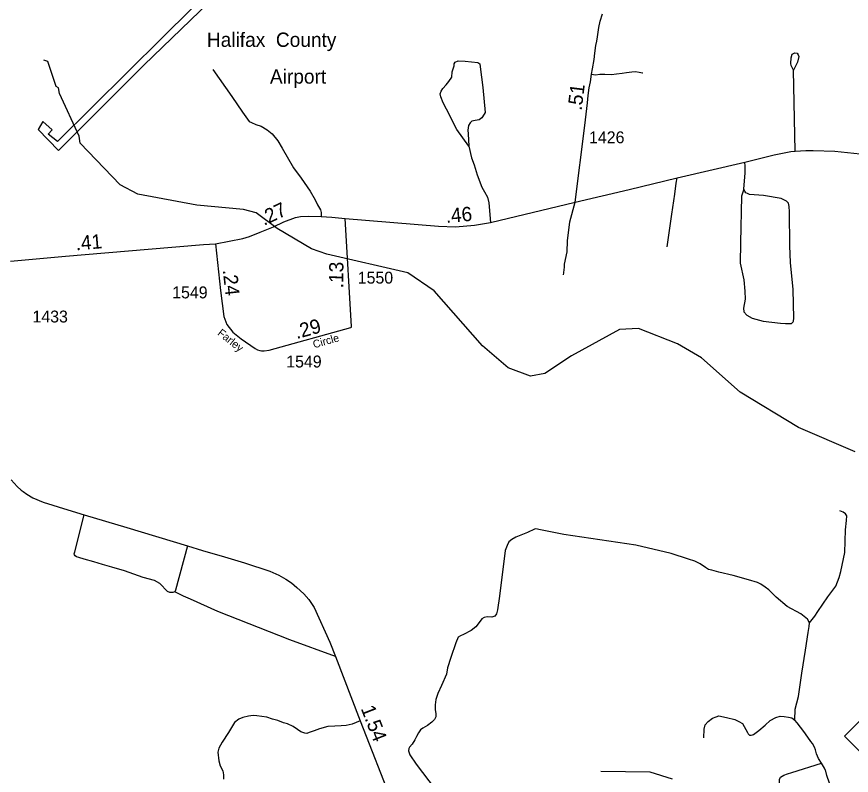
# Model space of a CAD drawing. Extents: x 2290615 to 2522933, y 819489 to 1012715.
# Drawn here: x 2377103 to 2385868, y 973391 to 981353 of the extents above; entities that cross this region are included whole.
import ezdxf

# ---------------------------------------------------------------- set-up
doc = ezdxf.new("R2010")
doc.units = 0
for name, color, linetype in [('Exist Aviation Commercial or Municipal Label', 7, 'Continuous'), ('Exist Aviation Commercial or Municipal Perimeter Paved', 7, 'Continuous'), ('Exist Hydrographic Misc Water Feature', 7, 'Continuous'), ('Exist Road Non-System Type 51', 7, 'Continuous'), ('Exist Road Primary NC Shield CELL', 7, 'Continuous'), ('Exist Road Secondary Mileage Hundredths English Label', 7, 'Continuous'), ('Exist Road Secondary Mileage Tenths English Label', 7, 'Continuous'), ('Exist Road Secondary Type 51 Attributed', 7, 'Continuous'), ('Exist Road Secondary Type 51 Label', 7, 'Continuous'), ('Exist Road Secondary Type 51 Number Label', 7, 'Continuous')]:
    doc.layers.add(name, color=color, linetype=linetype)

msp = doc.modelspace()

# ---------------------------------------------------------------- linework, layer by layer
at = {"layer": 'Exist Aviation Commercial or Municipal Perimeter Paved'}
msp.add_lwpolyline([(2379534.5, 982028.2), (2378635.3, 981133.1), (2377530.5, 980044.4), (2377433.8, 980121), (2377474.1, 980165.4), (2377377.3, 980254.1), (2377328.9, 980169.4), (2377542.6, 979947.7), (2378437.7, 980842.8), (2379711.9, 982076.6)], dxfattribs=at)
at = {"layer": 'Exist Hydrographic Misc Water Feature'}
for points in [[(2385909.8, 976785), (2385314.7, 977042.8), (2384701.8, 977411.5), (2384296.6, 977772.4), (2384044.6, 977919.6), (2383634.7, 978080.1), (2383434.8, 978068.5), (2382930.8, 977795), (2382649.6, 977609.5), (2382499.7, 977580.4), (2382265.8, 977669.2), (2381995.7, 977897.7), (2381488.6, 978474.3), (2381210.6, 978663.2), (2380358.6, 978861.2), (2380198.7, 978917), (2379837.8, 979128.7), (2379619.6, 979293.7), (2379485.7, 979330.8), (2378993.8, 979376.2), (2378374.7, 979492), (2378190.6, 979589.4), (2377768.6, 980025.1), (2377758.7, 980100.3), (2377552.7, 980548.1), (2377543.6, 980606.8), (2377518.6, 980622.2), (2377431.7, 980881.2), (2377389.6, 980896)], [(2383988.8, 973350.9), (2383754.9, 973423.2), (2383238.8, 973431.6)]]:
    msp.add_lwpolyline(points, dxfattribs=at)
at = {"layer": 'Exist Road Non-System Type 51'}
msp.add_line((2385277.1, 979941.3), (2385262.7, 980791.2), dxfattribs=at)
msp.add_line((2385277.1, 979941.3), (2385262.7, 980791.2), dxfattribs=at)
for points in [[(2385262.7, 980791.2), (2385236, 980840.9), (2385233.7, 980862.8), (2385234.9, 980920.9), (2385248.4, 980959.1), (2385274.2, 980973.4), (2385298.4, 980969.8), (2385308.5, 980951.8), (2385316.9, 980933.9), (2385301.6, 980877.6), (2385262.7, 980791.2)], [(2385262.7, 980791.2), (2385236, 980840.9), (2385233.7, 980862.8), (2385234.9, 980920.9), (2385248.4, 980959.1), (2385274.2, 980973.4), (2385298.4, 980969.8), (2385308.5, 980951.8), (2385316.9, 980933.9), (2385301.6, 980877.6), (2385262.7, 980791.2)], [(2381852.6, 979995.8), (2381725.5, 980170.4), (2381615.4, 980384.1), (2381581.5, 980450.2), (2381556.1, 980511.2), (2381551.1, 980543.4), (2381559.5, 980570.5), (2381579.9, 980601.1), (2381612, 980636.7), (2381642.5, 980673.1), (2381671.3, 980718.9), (2381677.4, 980775.7), (2381696.6, 980837.9), (2381698.3, 980860), (2381708.1, 980876), (2381738, 980888.4), (2381811.9, 980887.5), (2381946.1, 980873.2), (2381966.4, 980857.6), (2381970.6, 980827.5), (2381998.3, 980608.7), (2382022.1, 980349.3), (2382013.6, 980329.8), (2381988.2, 980292.5), (2381959.4, 980272.2), (2381917, 980263.7), (2381883.1, 980256.9), (2381864.5, 980238.3), (2381849.2, 980209.4), (2381842.5, 980162), (2381844.2, 980123), (2381852.6, 979995.8)], [(2381852.6, 979995.8), (2381725.5, 980170.4), (2381615.4, 980384.1), (2381581.5, 980450.2), (2381556.1, 980511.2), (2381551.1, 980543.4), (2381559.5, 980570.5), (2381579.9, 980601.1), (2381612, 980636.7), (2381642.5, 980673.1), (2381671.3, 980718.9), (2381677.4, 980775.7), (2381696.6, 980837.9), (2381698.3, 980860), (2381708.1, 980876), (2381738, 980888.4), (2381811.9, 980887.5), (2381946.1, 980873.2), (2381966.4, 980857.6), (2381970.6, 980827.5), (2381998.3, 980608.7), (2382022.1, 980349.3), (2382013.6, 980329.8), (2381988.2, 980292.5), (2381959.4, 980272.2), (2381917, 980263.7), (2381883.1, 980256.9), (2381864.5, 980238.3), (2381849.2, 980209.4), (2381842.5, 980162), (2381844.2, 980123), (2381852.6, 979995.8)], [(2379161.5, 980798.3), (2379363.3, 980515), (2379475.3, 980350.5), (2379545.7, 980254.7), (2379567.3, 980241.8), (2379613.1, 980222.3), (2379669.3, 980203.2), (2379733.9, 980166), (2379786.4, 980124.7), (2379845.3, 980049.5), (2379892.3, 979972), (2380011.2, 979767.1), (2380090.3, 979657.6), (2380185.3, 979520.8), (2380236.4, 979432.3), (2380263.7, 979379), (2380294, 979327.1), (2380299.7, 979296.9), (2380301.9, 979257)], [(2379161.5, 980798.3), (2379363.3, 980515), (2379475.3, 980350.5), (2379545.7, 980254.7), (2379567.3, 980241.8), (2379613.1, 980222.3), (2379669.3, 980203.2), (2379733.9, 980166), (2379786.4, 980124.7), (2379845.3, 980049.5), (2379892.3, 979972), (2380011.2, 979767.1), (2380090.3, 979657.6), (2380185.3, 979520.8), (2380236.4, 979432.3), (2380263.7, 979379), (2380294, 979327.1), (2380299.7, 979296.9), (2380301.9, 979257)], [(2383141.2, 980749.9), (2383182.3, 980742.5), (2383227.8, 980751.3), (2383279.1, 980751.3), (2383349.6, 980746.9), (2383402.4, 980752.8), (2383462.6, 980761.6), (2383506.6, 980767.5), (2383562.3, 980774.8), (2383602, 980776.3), (2383638.6, 980771.9), (2383676.8, 980763.1), (2383678.3, 980763.1)], [(2381852.6, 979995.8), (2381879.4, 979872.4), (2381906.8, 979797.8), (2381937.3, 979694.4), (2381987.6, 979564), (2382015.3, 979516.1), (2382045.8, 979460.1), (2382061, 979399.1), (2382079.7, 979193.9)], [(2381852.6, 979995.8), (2381879.4, 979872.4), (2381906.8, 979797.8), (2381937.3, 979694.4), (2381987.6, 979564), (2382015.3, 979516.1), (2382045.8, 979460.1), (2382061, 979399.1), (2382079.7, 979193.9)], [(2384738.9, 979544.6), (2384754.8, 979714.7), (2384754.1, 979783.1), (2384749.7, 979824.9)], [(2383933.5, 978938.5), (2383983.8, 979281.2), (2384014.1, 979488.8), (2384028.5, 979606.1), (2384039, 979661.9)], [(2384738.9, 979544.6), (2384716.6, 979469.8), (2384704.5, 978980.2), (2384702.2, 978766.2), (2384739.7, 978590.5), (2384751.2, 978471), (2384752.6, 978386.7), (2384736.8, 978294.6), (2384739.7, 978256.4), (2384769.9, 978220.3), (2384826, 978190.1), (2384942.6, 978158.4), (2385125.9, 978135.3), (2385178.1, 978131.8), (2385216, 978131.3), (2385241.2, 978133.8), (2385252.3, 978142.1), (2385258.8, 978149.6), (2385262.4, 978157.9), (2385264.6, 978188.2), (2385259.2, 978488.3), (2385229, 978773.4), (2385223.2, 978948.4), (2385220.8, 979306.3), (2385214.2, 979360.2), (2385207.7, 979396), (2385186.8, 979417.8), (2385130.4, 979445.1), (2384945.5, 979475.6), (2384798.7, 979487.1), (2384778.5, 979495.7), (2384761.2, 979505.8), (2384749.7, 979523.1), (2384738.9, 979544.6)], [(2382844.4, 978642.8), (2382847.8, 978663.1), (2382852.5, 978699), (2382854.6, 978719.7), (2382856.3, 978757), (2382882.6, 978886.1), (2382885.9, 979001.4), (2382912.1, 979200.2), (2382968.6, 979407.1)], [(2382844.4, 978642.8), (2382847.8, 978663.1), (2382852.5, 978699), (2382854.6, 978719.7), (2382856.3, 978757), (2382882.6, 978886.1), (2382885.9, 979001.4), (2382912.1, 979200.2), (2382968.6, 979407.1)], [(2378897.6, 975798.7), (2378772.1, 975332.5), (2378763.4, 975315.2), (2378741.8, 975309.4), (2378711.6, 975310.9), (2378687.1, 975321), (2378608, 975404.5), (2378549, 975434.7), (2378431, 975468.6), (2378235.2, 975537.7), (2378101.1, 975574.8), (2378004.8, 975603.6), (2377912.9, 975632.7), (2377812.1, 975658.7), (2377754.6, 975675.9), (2377730.1, 975683.1), (2377717.1, 975693.2), (2377708.5, 975704.7), (2377705.6, 975716.3), (2377712.8, 975737.9), (2377812.1, 976125.2)], [(2385429.6, 974992.2), (2385483.7, 975062.2), (2385517.4, 975111.3), (2385621.3, 975264.6), (2385705.3, 975376.1), (2385739.4, 975468.2), (2385758.6, 975528.4), (2385800.3, 975730.4), (2385808.9, 975968.3), (2385819, 976064.1), (2385820.4, 976113.4), (2385806, 976134.7), (2385781.6, 976151.9), (2385748.5, 976168.1)], [(2385429.6, 974992.2), (2385409.3, 975027.9), (2385339.8, 975086), (2385194.4, 975163.7), (2385080.2, 975259.4), (2385001.2, 975336.4), (2384964.2, 975366.8), (2384919.5, 975397), (2384882.1, 975414.3), (2384787.1, 975443.1), (2384627.4, 975489.2), (2384477.7, 975523.7), (2384404.3, 975542.4), (2384368.4, 975552.5), (2384336.7, 975571.2), (2384282, 975608.7), (2384224.5, 975638.9), (2384156.8, 975660.5), (2383975.5, 975718.1), (2383605.6, 975807.4), (2382848.7, 975919), (2382604, 975968), (2382555.1, 975976.6), (2382542.1, 975973.7), (2382468.7, 975940.6), (2382343.5, 975890.2), (2382301.8, 975867.2), (2382271.6, 975839.8), (2382252.9, 975802.4), (2382232.7, 975749.1), (2382172.3, 975269.6), (2382152.1, 975127), (2382143.5, 975086.7), (2382124.8, 975060.8), (2382093.1, 975052.1), (2382042.8, 975055), (2382011.1, 975046.4), (2381986.6, 975033.4), (2381959.3, 974993.1), (2381923.3, 974949.9), (2381877.3, 974912.4), (2381793.8, 974867.8), (2381763.6, 974854.1), (2381739.1, 974839.7), (2381714.6, 974782.1), (2381663.2, 974626.2), (2381626.6, 974517.8), (2381615.3, 974453.8), (2381565, 974334.3), (2381524.7, 974247.9), (2381506, 974185.9), (2381498.8, 974129.8), (2381498.8, 974080.8), (2381506, 974034.7), (2381506, 974020.3), (2381506, 974005.9), (2381490.1, 973977.1), (2381464.2, 973948.3), (2381416.7, 973915.2), (2381369.3, 973885), (2381343.4, 973869.8), (2381323.2, 973838.2), (2381300.2, 973799.5), (2381282.7, 973763.2), (2381257.3, 973718.9), (2381227.6, 973686.1), (2381221.5, 973672), (2381216.2, 973648.5), (2381230.3, 973604.8), (2381299.4, 973508.1), (2381497.4, 973246.3)], [(2380450.4, 974636.5), (2379972.3, 974814.2), (2379216, 975110), (2378928.2, 975239.6), (2378855.9, 975270.2), (2378804.1, 975294.7), (2378763.4, 975315.2)], [(2380450.4, 974636.5), (2379972.3, 974814.2), (2379216, 975110), (2378928.2, 975239.6), (2378855.9, 975270.2), (2378804.1, 975294.7), (2378763.4, 975315.2)], [(2385273.4, 973968.4), (2385277.9, 974084.1), (2385315.3, 974218.3), (2385347, 974461.7), (2385387.6, 974705.6), (2385414.6, 974890.1), (2385426.1, 974952), (2385429.6, 974992.2)], [(2385273.4, 973968.4), (2385277.9, 974084.1), (2385315.3, 974218.3), (2385347, 974461.7), (2385387.6, 974705.6), (2385414.6, 974890.1), (2385426.1, 974952), (2385429.6, 974992.2)], [(2380711.6, 973963.4), (2380669.8, 973944.7), (2380626.7, 973928.9), (2380563.4, 973914.5), (2380511.5, 973908.7), (2380445.3, 973905.8), (2380372, 973903), (2380284.2, 973878.5), (2380226.6, 973858.3), (2380176.2, 973841), (2380148.9, 973829.5), (2380130.2, 973832.4), (2380088.4, 973848.2), (2380052.5, 973871.3), (2380005, 973904.4), (2379946, 973930.3), (2379904.2, 973941.8), (2379843.8, 973964.9), (2379790.6, 973979.3), (2379728.7, 974000.9), (2379626.5, 974016.7), (2379584.8, 974018.2), (2379537.3, 974011.7), (2379476.8, 973997.3), (2379435.1, 973981.4), (2379391.9, 973945.4), (2379327.2, 973840.3), (2379262.4, 973739.5), (2379226.4, 973674.7), (2379216.3, 973633), (2379225, 973542.2), (2379240.7, 973490.3), (2379268.2, 973436.4), (2379275.3, 973394.6), (2379275.3, 973350)], [(2384320.5, 973783.3), (2384324.2, 973874.9), (2384331.7, 973919.8), (2384365, 973953.9), (2384412, 973989), (2384449.6, 974004.9), (2384475.6, 974013.3), (2384557.8, 973996.5), (2384643.7, 973975.9), (2384686.6, 973957.2), (2384725.9, 973932.9), (2384776.4, 973839.4), (2384784.5, 973826.7), (2384798.8, 973813.3), (2384807.3, 973811.3), (2384815.6, 973811.4), (2384829.8, 973815), (2384839.9, 973820.7), (2384895.9, 973861.9), (2384965.1, 973916.1), (2385017.4, 973964.7), (2385075.3, 973996.5), (2385120.2, 974011.4), (2385163.1, 974007.7), (2385209.8, 974000.2), (2385243.5, 973992.7), (2385273.4, 973968.4)], [(2385555.7, 973518.6), (2385525.1, 973566.9), (2385503.6, 973614.6), (2385491.5, 973657.6), (2385481.2, 973685.7), (2385460.7, 973723), (2385442, 973745.5), (2385410.2, 973792.2), (2385370, 973851.1), (2385300.9, 973939.9), (2385273.4, 973968.4)], [(2385555.7, 973518.6), (2385525.1, 973566.9), (2385503.6, 973614.6), (2385491.5, 973657.6), (2385481.2, 973685.7), (2385460.7, 973723), (2385442, 973745.5), (2385410.2, 973792.2), (2385370, 973851.1), (2385300.9, 973939.9), (2385273.4, 973968.4)], [(2385394.8, 972713), (2385318.2, 972789.7), (2385289.2, 972824.3), (2385263.1, 972856.1), (2385245.3, 972897.2), (2385215.7, 973041.5), (2385176.3, 973149), (2385143.1, 973234.5), (2385122.6, 973276.2), (2385114.1, 973318.1), (2385115.7, 973346.2), (2385125.3, 973370.6), (2385160.8, 973392.1), (2385199.1, 973406.2), (2385243.9, 973419.3), (2385555.7, 973518.6)], [(2385764.3, 972954.7), (2385689.5, 973186.5), (2385667.1, 973229.5), (2385612, 973388.4), (2385601.3, 973434.7), (2385597.5, 973440.2), (2385587.9, 973465.3), (2385555.7, 973518.6)]]:
    msp.add_lwpolyline(points, dxfattribs=at)
at = {"layer": 'Exist Road Primary NC Shield CELL'}
msp.add_lwpolyline([(2385796.1, 973802.8), (2386129.1, 974135.8), (2386462.1, 973802.8), (2386129.1, 973469.8)], close=True, dxfattribs=at)
at = {"layer": 'Exist Road Secondary Type 51 Attributed'}
for points in [[(2382968.6, 979407.1), (2383070.6, 980211.5), (2383099.4, 980449), (2383106.2, 980525.3), (2383116.4, 980605), (2383128.2, 980669.4), (2383141.2, 980749.9), (2383148.5, 980806.9), (2383167.6, 980905.2), (2383176.4, 980969.8), (2383186.7, 981052.1), (2383195.5, 981097.6), (2383201.3, 981140.2), (2383210.2, 981191.6), (2383216, 981240), (2383232.1, 981307.8), (2383254.1, 981384.2)], [(2382968.6, 979407.1), (2383535.9, 979538.1), (2384039, 979661.9), (2384749.7, 979824.9), (2385058.3, 979903.9), (2385233.9, 979937), (2385277.1, 979941.3), (2385389.3, 979948.5), (2385468.5, 979950), (2385695.1, 979940.6), (2386026.1, 979906)], [(2380554, 979235.9), (2381534.1, 979155.6), (2381711.2, 979145.9), (2381911.9, 979163.4), (2382079.7, 979193.9), (2382968.6, 979407.1)], [(2379191.4, 978970.7), (2379479, 979023.6), (2379546.8, 979045.6), (2379660.3, 979091.4), (2379800.9, 979149), (2379907.6, 979199.9), (2380030.5, 979245.2), (2380083, 979255.4), (2380169.4, 979258.8), (2380301.9, 979257), (2380412.5, 979249), (2380554, 979235.9)], [(2379608.4, 977869), (2379630.8, 977856.5), (2379657.7, 977849.1), (2379674.4, 977846.1), (2379702.2, 977846.1), (2379755.4, 977853.2), (2380610.6, 978089.6), (2380617.9, 978093.3), (2380619.8, 978100), (2380554, 979235.9)], [(2377037.4, 978786.7), (2377614.8, 978840.6), (2378484.4, 978913.3), (2379063.2, 978960.9), (2379191.4, 978970.7)], [(2379191.4, 978970.7), (2379242.2, 978481), (2379276.7, 978205.1), (2379311.1, 978123.2), (2379371.4, 978041.4), (2379461.9, 977972.4), (2379608.4, 977869)], [(2377043.7, 976493.8), (2377108.5, 976421.8), (2377151.6, 976384.4), (2377169.5, 976370.8), (2377208.4, 976340.5), (2377272.8, 976302.7), (2377382.1, 976258.1), (2377638.7, 976177.8), (2377812.1, 976125.2), (2378259.6, 975993), (2378897.6, 975798.7), (2379054.5, 975750.5), (2379286.6, 975683.1), (2379496.7, 975619.8), (2379762.9, 975533.4), (2379855, 975493), (2379929.9, 975449.8), (2379988.9, 975409.5), (2380046.4, 975362), (2380118.4, 975296.5), (2380171.6, 975234.6), (2380226.3, 975151), (2380391.1, 974788.9), (2380450.4, 974636.5), (2380711.6, 973963.4), (2381049.4, 973095.6)]]:
    msp.add_lwpolyline(points, dxfattribs=at)

# ---------------------------------------------------------------- texts
at = {"layer": 'Exist Aviation Commercial or Municipal Label'}
for s, p in [('Halifax  County', (2379100.6, 981036.5)), ('Airport', (2379762.5, 980650.3))]:
    msp.add_text(s, height=150, rotation=360, dxfattribs=at).set_placement(p)
at = {"layer": 'Exist Road Secondary Mileage Hundredths English Label'}
for s, rotation, p in [('.51', 82.72942, (2383035.1, 980363.1)), ('.27', 25.47749, (2379700.2, 979156.4)), ('.46', 4.99626, (2381614.1, 979187.6)), ('.41', 4.78191, (2377727.2, 978900.1)), ('1.54', 291.27066, (2380714.9, 974092.7))]:
    msp.add_text(s, height=150, rotation=rotation, dxfattribs=at).set_placement(p)
at = {"layer": 'Exist Road Secondary Mileage Tenths English Label'}
for s, rotation, p in [('.13', 89.24024, (2380531.8, 978501.5)), ('.24', 276.28029, (2379266.6, 978694.1)), ('.29', 15.45321, (2380043.1, 977968.4))]:
    msp.add_text(s, height=150, rotation=rotation, dxfattribs=at).set_placement(p)
at = {"layer": 'Exist Road Secondary Type 51 Label'}
for s, rotation, p in [('Farley ', 321.50913, (2379205.5, 978019.6)), ('Circle', 15.8653, (2380226.6, 977871.9))]:
    msp.add_text(s, height=82.02, rotation=rotation, dxfattribs=at).set_placement(p)
at = {"layer": 'Exist Road Secondary Type 51 Number Label'}
for s, p in [('1426', (2383113.8, 980024.7)), ('1550', (2380684.7, 978551.7)), ('1549', (2378736, 978396.6)), ('1433', (2377268.8, 978143.5)), ('1549', (2379933.8, 977671.2))]:
    msp.add_text(s, height=125, dxfattribs=at).set_placement(p)

doc.saveas('drawing.dxf')
